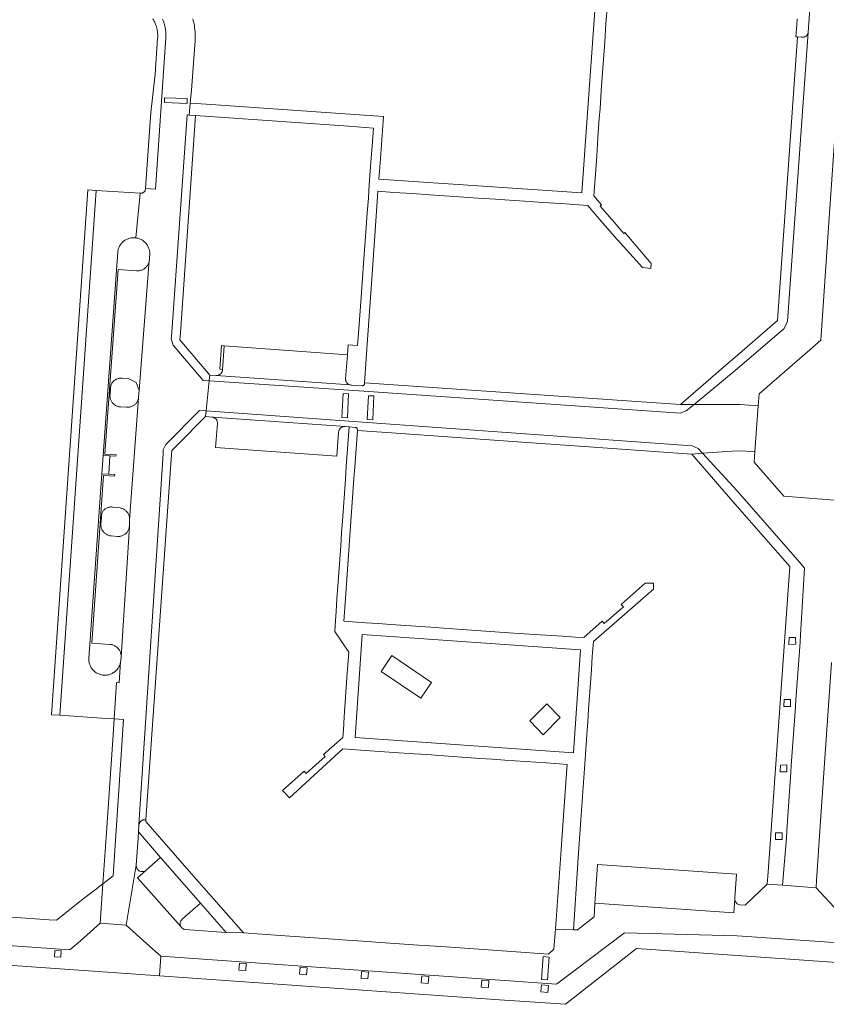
# Model space of a CAD drawing. Extents: x 146402 to 164798, y 455483 to 464134.
# Tile 379 of 575: x 157882 to 158015, y 461240 to 461402. Entities that reach past the tile are written whole.
import ezdxf

# ---------------------------------------------------------------- set-up
doc = ezdxf.new("R2010")
doc.units = 0
doc.header["$LTSCALE"] = 0.2
for name, color, linetype, lineweight in [('B-XX-VH-VERHARDING_BETONSTRAATSTEEN-GV', 252, 'CONTINUOUS', 18), ('B-XX-VH-VERHARDING_TEGEL-GV', 252, 'CONTINUOUS', 18), ('B-XX-VH-VERHARDING_TEGEL_RUBBER-GV', 252, 'CONTINUOUS', 18)]:
    doc.layers.add(name, color=color, linetype=linetype, lineweight=lineweight)

msp = doc.modelspace()

# ---------------------------------------------------------------- linework, layer by layer
at = {"layer": 'B-XX-VH-VERHARDING_BETONSTRAATSTEEN-GV'}
for points in [[(158018.351, 461414.189), (158012.72, 461414.63), (158011.68, 461399.78), (158011.679, 461399.764), (158008.296, 461352.14), (158007.714, 461350.976), (158000, 461344.28), (157992.863, 461338.418), (158000, 461338.412), (158000.448, 461338.412), (158003.439, 461338.186), (158003.59, 461340.18), (158011.93, 461347.45), (158013.74, 461349.04), (158015.05, 461367.59), (158016.41, 461387.39), (158016.93, 461394.45), (158016.931, 461394.495), (158016.94, 461394.671), (158016.958, 461394.845), (158016.959, 461394.853), (158017.871, 461407.626), (158017.876, 461407.723), (158017.89, 461407.9)], [(157909.341, 461388.894), (157905.612, 461389.008), (157905.587, 461388.192), (157909.316, 461388.079)], [(157905.587, 461388.192), (157905.612, 461389.008), (157909.341, 461388.894), (157909.316, 461388.079)], [(157901.57, 461373.255), (157894.335, 461373.732), (157888.357, 461287.179), (157895.968, 461286.681), (157897.289, 461286.594), (157897.67, 461292.58), (157898.13, 461292.54), (157898.367, 461296.024), (157898.341, 461295.881), (157898.307, 461295.74), (157898.265, 461295.601), (157898.215, 461295.464), (157898.159, 461295.331), (157898.094, 461295.201), (157898.023, 461295.074), (157897.945, 461294.951), (157897.86, 461294.834), (157897.769, 461294.72), (157897.672, 461294.612), (157897.569, 461294.51), (157897.46, 461294.413), (157897.347, 461294.323), (157897.229, 461294.239), (157897.106, 461294.161), (157896.979, 461294.091), (157896.848, 461294.027), (157896.714, 461293.971), (157896.577, 461293.922), (157896.438, 461293.881), (157896.297, 461293.848), (157896.154, 461293.822), (157896.01, 461293.805), (157895.865, 461293.795), (157895.719, 461293.793), (157895.574, 461293.8), (157895.43, 461293.814), (157895.286, 461293.836), (157895.144, 461293.866), (157895.004, 461293.904), (157894.866, 461293.95), (157894.731, 461294.003), (157894.599, 461294.063), (157894.47, 461294.131), (157894.345, 461294.205), (157894.225, 461294.286), (157894.109, 461294.374), (157893.999, 461294.468), (157893.893, 461294.568), (157893.794, 461294.674), (157893.7, 461294.785), (157893.612, 461294.901), (157893.532, 461295.022), (157893.457, 461295.146), (157893.39, 461295.275), (157893.33, 461295.407), (157893.277, 461295.543), (157893.232, 461295.681), (157893.195, 461295.821), (157893.165, 461295.964), (157893.144, 461296.107), (157893.13, 461296.252), (157893.124, 461296.397), (157893.126, 461296.542), (157895.273, 461327.016), (157895.491, 461330.016), (157897.887, 461363.593), (157897.908, 461363.735), (157897.937, 461363.877), (157897.974, 461364.018), (157898.019, 461364.157), (157898.071, 461364.293), (157898.131, 461364.426), (157898.198, 461364.555), (157898.272, 461364.681), (157898.352, 461364.802), (157898.439, 461364.919), (157898.533, 461365.031), (157898.632, 461365.137), (157898.737, 461365.238), (157898.848, 461365.333), (157898.963, 461365.422), (157899.084, 461365.504), (157899.208, 461365.58), (157899.337, 461365.648), (157899.469, 461365.71), (157899.604, 461365.764), (157899.742, 461365.81), (157899.883, 461365.849), (157900.025, 461365.881), (157900.169, 461365.904), (157900.314, 461365.919), (157900.459, 461365.927), (157900.605, 461365.926), (157900.75, 461365.918), (157900.895, 461365.901)], [(157901.435, 461340.713), (157903.089, 461362.175), (157903.071, 461362.062), (157903.043, 461361.94), (157903.008, 461361.82), (157902.965, 461361.703), (157902.915, 461361.589), (157902.858, 461361.478), (157902.793, 461361.371), (157902.722, 461361.268), (157902.644, 461361.17), (157902.561, 461361.077), (157902.471, 461360.99), (157902.377, 461360.909), (157902.277, 461360.834), (157902.172, 461360.765), (157902.064, 461360.703), (157901.951, 461360.649), (157901.836, 461360.602), (157901.717, 461360.562), (157901.597, 461360.53), (157901.474, 461360.505), (157901.35, 461360.489), (157901.226, 461360.48), (157901.101, 461360.479), (157900.976, 461360.487), (157897.979, 461360.688), (157895.785, 461330.26), (157897.611, 461330.135), (157897.584, 461329.899), (157896.585, 461329.955), (157896.399, 461326.947), (157897.397, 461326.885), (157897.366, 461326.594), (157895.568, 461326.694), (157893.632, 461299.065), (157896.599, 461298.872), (157896.71, 461298.86), (157896.835, 461298.839), (157896.959, 461298.81), (157897.08, 461298.774), (157897.199, 461298.729), (157897.315, 461298.678), (157897.428, 461298.619), (157897.536, 461298.553), (157897.64, 461298.481), (157897.74, 461298.402), (157897.834, 461298.317), (157897.923, 461298.226), (157898.006, 461298.13), (157898.082, 461298.029), (157898.152, 461297.923), (157898.216, 461297.813), (157898.272, 461297.699), (157898.321, 461297.582), (157898.362, 461297.462), (157898.396, 461297.34), (157898.422, 461297.216), (157898.44, 461297.09), (157898.451, 461296.964), (157898.454, 461296.837), (157899.802, 461318.328), (157899.796, 461318.277), (157899.777, 461318.157), (157899.751, 461318.04), (157899.717, 461317.924), (157899.676, 461317.81), (157899.627, 461317.7), (157899.571, 461317.593), (157899.507, 461317.49), (157899.438, 461317.392), (157899.361, 461317.298), (157899.279, 461317.21), (157899.191, 461317.127), (157899.098, 461317.051), (157899, 461316.98), (157898.897, 461316.917), (157898.791, 461316.86), (157898.681, 461316.81), (157898.568, 461316.768), (157898.452, 461316.733), (157898.335, 461316.706), (157898.215, 461316.687), (157898.095, 461316.676), (157897.975, 461316.673), (157897.854, 461316.678), (157896.827, 461316.764), (157896.815, 461316.765), (157896.695, 461316.778), (157896.575, 461316.8), (157896.457, 461316.829), (157896.342, 461316.866), (157896.229, 461316.91), (157896.119, 461316.962), (157896.013, 461317.021), (157895.911, 461317.086), (157895.814, 461317.159), (157895.721, 461317.237), (157895.634, 461317.322), (157895.553, 461317.412), (157895.478, 461317.507), (157895.409, 461317.607), (157895.347, 461317.711), (157895.292, 461317.819), (157895.244, 461317.931), (157895.204, 461318.045), (157895.171, 461318.162), (157895.146, 461318.28), (157895.129, 461318.401), (157895.12, 461318.522), (157895.119, 461318.643), (157895.126, 461318.764), (157895.199, 461319.757), (157895.191, 461319.848), (157895.189, 461319.961), (157895.195, 461320.073), (157895.209, 461320.185), (157895.23, 461320.296), (157895.259, 461320.405), (157895.296, 461320.512), (157895.341, 461320.616), (157895.393, 461320.716), (157895.451, 461320.813), (157895.517, 461320.905), (157895.588, 461320.992), (157895.666, 461321.074), (157895.749, 461321.15), (157895.838, 461321.22), (157895.931, 461321.284), (157896.029, 461321.341), (157896.13, 461321.391), (157896.234, 461321.433), (157896.342, 461321.468), (157896.451, 461321.496), (157896.563, 461321.516), (157896.675, 461321.527), (157896.788, 461321.531), (157896.901, 461321.527), (157897.013, 461321.514), (157897.124, 461321.494), (157898.272, 461321.382), (157898.327, 461321.371), (157898.448, 461321.342), (157898.566, 461321.305), (157898.681, 461321.26), (157898.793, 461321.208), (157898.902, 461321.149), (157899.007, 461321.083), (157899.107, 461321.01), (157899.202, 461320.931), (157899.292, 461320.846), (157899.377, 461320.755), (157899.455, 461320.659), (157899.527, 461320.558), (157899.592, 461320.453), (157899.65, 461320.344), (157899.702, 461320.231), (157899.745, 461320.116), (157899.782, 461319.997), (157899.81, 461319.877), (157899.831, 461319.755), (157899.843, 461319.631), (157899.848, 461319.508), (157899.847, 461319.417), (157901.308, 461339.511), (157901.29, 461339.408), (157901.262, 461339.292), (157901.226, 461339.177), (157901.183, 461339.065), (157901.132, 461338.957), (157901.075, 461338.851), (157901.01, 461338.75), (157900.939, 461338.654), (157900.861, 461338.562), (157900.778, 461338.476), (157900.689, 461338.395), (157900.595, 461338.321), (157900.496, 461338.253), (157900.393, 461338.192), (157900.286, 461338.137), (157900.176, 461338.091), (157900.062, 461338.051), (157899.947, 461338.019), (157899.829, 461337.995), (157899.71, 461337.979), (157899.591, 461337.97), (157899.471, 461337.97), (157899.351, 461337.978), (157898.344, 461338.028), (157898.333, 461338.029), (157898.212, 461338.041), (157898.092, 461338.062), (157897.973, 461338.09), (157897.857, 461338.126), (157897.743, 461338.17), (157897.633, 461338.221), (157897.525, 461338.279), (157897.422, 461338.344), (157897.324, 461338.416), (157897.23, 461338.494), (157897.142, 461338.578), (157897.06, 461338.667), (157896.983, 461338.762), (157896.913, 461338.861), (157896.849, 461338.965), (157896.793, 461339.073), (157896.744, 461339.185), (157896.702, 461339.299), (157896.667, 461339.416), (157896.641, 461339.535), (157896.622, 461339.655), (157896.611, 461339.777), (157896.609, 461339.898), (157896.614, 461340.02), (157896.69, 461341.101), (157896.693, 461341.163), (157896.705, 461341.28), (157896.724, 461341.396), (157896.752, 461341.51), (157896.787, 461341.622), (157896.83, 461341.731), (157896.88, 461341.838), (157896.937, 461341.94), (157897.001, 461342.039), (157897.071, 461342.133), (157897.148, 461342.222), (157897.231, 461342.305), (157897.319, 461342.383), (157897.412, 461342.455), (157897.51, 461342.52), (157897.612, 461342.578), (157897.718, 461342.629), (157897.827, 461342.673), (157897.939, 461342.709), (157898.053, 461342.738), (157898.168, 461342.758), (157898.285, 461342.771), (157898.402, 461342.776), (157898.52, 461342.773), (157898.637, 461342.762), (157899.609, 461342.688), (157900.946, 461342.077)], [(157935.75, 461346.64), (157915.44, 461348.1), (157915.18, 461344.15), (157915.179, 461344.139), (157915.163, 461344.048), (157915.139, 461343.959), (157915.108, 461343.872), (157915.07, 461343.788), (157915.024, 461343.708), (157914.972, 461343.632), (157914.913, 461343.561), (157914.848, 461343.495), (157914.778, 461343.435), (157914.703, 461343.381), (157914.623, 461343.335), (157914.54, 461343.295), (157914.454, 461343.262), (157914.365, 461343.237), (157914.274, 461343.22), (157914.182, 461343.211), (157914.09, 461343.21), (157936.206, 461341.65), (157936.121, 461341.672), (157936.039, 461341.701), (157935.959, 461341.738), (157935.884, 461341.782), (157935.813, 461341.833), (157935.746, 461341.889), (157935.685, 461341.952), (157935.63, 461342.02), (157935.582, 461342.093), (157935.54, 461342.17), (157935.506, 461342.25), (157935.479, 461342.333), (157935.46, 461342.419), (157935.449, 461342.505), (157935.445, 461342.593), (157935.45, 461342.68)], [(157915.44, 461348.1), (157914.98, 461348.15), (157914.69, 461344.23), (157915.18, 461344.15)], [(157914.09, 461343.21), (157913.04, 461343.29), (157912.944, 461342.32), (157938.463, 461340.623), (157990.563, 461337.023), (157991.578, 461337.363), (157992.863, 461338.418), (157990.66, 461338.42), (157938.56, 461342.02), (157938.568, 461341.973), (157938.57, 461341.915), (157938.565, 461341.857), (157938.551, 461341.8), (157938.53, 461341.745), (157938.502, 461341.694), (157938.467, 461341.648), (157938.426, 461341.606), (157938.38, 461341.571), (157938.329, 461341.542), (157938.275, 461341.52), (157938.218, 461341.506), (157938.16, 461341.5), (157936.39, 461341.63), (157936.379, 461341.63), (157936.292, 461341.636), (157936.206, 461341.65)], [(157938.463, 461340.623), (157912.944, 461342.32), (157912.45, 461337.358), (157937.505, 461335.556), (157992.579, 461331.636), (157993.535, 461331.161), (157994.266, 461330.375), (158000, 461330.808), (158002.87, 461330.66), (158003.439, 461338.186), (158000.448, 461338.412), (158000, 461338.412), (157992.863, 461338.418), (157991.578, 461337.363), (157990.563, 461337.023)], [(157934.827, 461336.302), (157935.029, 461340.217), (157935.94, 461340.17), (157935.738, 461336.255)], [(157935.94, 461340.17), (157935.029, 461340.217), (157934.827, 461336.302), (157935.738, 461336.255)], [(157938.999, 461335.968), (157939.201, 461339.882), (157940.111, 461339.835), (157939.91, 461335.921)], [(157940.111, 461339.835), (157939.201, 461339.882), (157938.999, 461335.968), (157939.91, 461335.921)], [(157937.505, 461335.556), (157912.45, 461337.358), (157912.36, 461336.45), (157913.434, 461336.363), (157913.499, 461336.355), (157935.4, 461334.81), (157936.055, 461334.747), (157936.992, 461334.656), (157936.997, 461334.656), (157937.056, 461334.647), (157937.114, 461334.631), (157937.169, 461334.607), (157937.22, 461334.576), (157937.266, 461334.538), (157937.307, 461334.495), (157937.342, 461334.446), (157937.37, 461334.393), (157937.391, 461334.337), (157937.404, 461334.279), (157937.409, 461334.22), (157937.406, 461334.16), (157942.994, 461333.762), (157948.38, 461333.378), (157953.767, 461332.995), (157959.153, 461332.611), (157964.54, 461332.228), (157970.026, 461331.838), (157975.512, 461331.447), (157980.899, 461331.064), (157986.286, 461330.681), (157992.48, 461330.24), (157994.266, 461330.375), (157993.535, 461331.161), (157992.579, 461331.636)], [(157935.4, 461334.81), (157913.499, 461336.355), (157913.585, 461336.338), (157913.669, 461336.313), (157913.75, 461336.28), (157913.828, 461336.241), (157913.902, 461336.194), (157913.972, 461336.14), (157914.036, 461336.081), (157914.095, 461336.016), (157914.147, 461335.946), (157914.193, 461335.871), (157914.232, 461335.792), (157914.264, 461335.711), (157914.288, 461335.626), (157914.304, 461335.54), (157914.312, 461335.453), (157914.313, 461335.365), (157914.305, 461335.278), (157914.01, 461331.31), (157933.99, 461329.9), (157934.277, 461333.853), (157934.289, 461333.944), (157934.308, 461334.033), (157934.336, 461334.121), (157934.371, 461334.205), (157934.413, 461334.287), (157934.462, 461334.364), (157934.518, 461334.437), (157934.58, 461334.505), (157934.647, 461334.567), (157934.72, 461334.622), (157934.797, 461334.672), (157934.878, 461334.714), (157934.963, 461334.749), (157935.05, 461334.777), (157935.14, 461334.797), (157935.231, 461334.809), (157935.322, 461334.813)], [(157896.585, 461329.955), (157895.491, 461330.016), (157895.273, 461327.016), (157896.399, 461326.947)], [(157898.864, 461286.491), (157897.289, 461286.594), (157897.07, 461283.15), (157895.97, 461267.1), (157895.44, 461259.4), (157897.13, 461260.692)], [(157911.53, 461256.19), (157904.95, 461263.74), (157902.624, 461261.696), (157902.584, 461261.658), (157902.515, 461261.602), (157902.441, 461261.552), (157901.161, 461260.41), (157908.298, 461252.337), (157908.257, 461252.413), (157908.223, 461252.494), (157908.196, 461252.577), (157908.191, 461252.596), (157908.174, 461252.682), (157908.165, 461252.769), (157908.163, 461252.856), (157908.17, 461252.943), (157908.185, 461253.029), (157908.207, 461253.113), (157908.238, 461253.195), (157908.275, 461253.274), (157908.319, 461253.349), (157908.371, 461253.42), (157908.428, 461253.486), (157908.492, 461253.546), (157908.56, 461253.6)], [(157999.85, 461260.97), (157976.94, 461262.57), (157976.629, 461257.677), (157976.536, 461256.215), (157999.426, 461254.605), (157999.568, 461256.817), (157999.58, 461257.1)], [(157887.463, 461247.383), (157887.542, 461248.417), (157888.576, 461248.338), (157888.497, 461247.304)], [(157919.08, 461246.24), (157919.01, 461245.1), (157917.87, 461245.17), (157917.94, 461246.31)], [(157967.739, 461243.64), (157968.01, 461247.395), (157968.995, 461247.324), (157968.725, 461243.569)], [(157968.995, 461247.324), (157968.01, 461247.395), (157967.739, 461243.64), (157968.725, 461243.569)], [(157929.09, 461245.55), (157929.01, 461244.4), (157927.86, 461244.48), (157927.94, 461245.63)], [(157939.2, 461244.85), (157939.11, 461243.72), (157937.98, 461243.81), (157938.07, 461244.94)], [(157949.14, 461244.14), (157949.06, 461242.99), (157947.91, 461243.07), (157947.99, 461244.22)], [(157959.04, 461243.45), (157958.97, 461242.29), (157957.81, 461242.36), (157957.88, 461243.52)], [(157967.62, 461241.61), (157967.74, 461242.74), (157968.87, 461242.62), (157968.75, 461241.49)]]:
    msp.add_lwpolyline(points, close=True, dxfattribs=at)
for points in [[(157905.288, 461401.953), (157905.336, 461401.837), (157905.381, 461401.719), (157905.424, 461401.601), (157905.466, 461401.483), (157905.505, 461401.363), (157905.542, 461401.243), (157905.577, 461401.122), (157905.61, 461401.001), (157905.64, 461400.879), (157905.669, 461400.756), (157905.695, 461400.633), (157905.719, 461400.51), (157905.741, 461400.386), (157905.761, 461400.262), (157905.779, 461400.137), (157905.794, 461400.013), (157905.808, 461399.888), (157905.819, 461399.762), (157905.828, 461399.637), (157905.834, 461399.512), (157905.839, 461399.386), (157905.841, 461399.26), (157905.841, 461399.134), (157905.839, 461399.009), (157905.834, 461398.883), (157904.086, 461373.916), (157902.49, 461374.028), (157902.487, 461373.999), (157902.475, 461373.918), (157902.454, 461373.839), (157902.426, 461373.762), (157902.39, 461373.688), (157902.348, 461373.618), (157902.298, 461373.553), (157902.243, 461373.492), (157902.182, 461373.438), (157902.116, 461373.389), (157902.045, 461373.348), (157901.971, 461373.313), (157901.894, 461373.286), (157901.815, 461373.266), (157901.734, 461373.255), (157901.652, 461373.251), (157901.57, 461373.255), (157900.895, 461365.901), (157901.037, 461365.877), (157901.179, 461365.845), (157901.319, 461365.805), (157901.457, 461365.757), (157901.592, 461365.702), (157901.723, 461365.64), (157901.851, 461365.57), (157901.975, 461365.494), (157902.095, 461365.411), (157902.21, 461365.321), (157902.32, 461365.225), (157902.424, 461365.124), (157902.523, 461365.017), (157902.615, 461364.904), (157902.701, 461364.787), (157902.781, 461364.665), (157902.854, 461364.539), (157902.92, 461364.409), (157902.979, 461364.275), (157903.03, 461364.139), (157903.074, 461364), (157903.11, 461363.859), (157903.138, 461363.716), (157903.158, 461363.572), (157903.17, 461363.427), (157903.175, 461363.281), (157903.171, 461363.135), (157903.16, 461362.99), (157903.14, 461362.846), (157903.105, 461362.372), (157903.102, 461362.31), (157903.091, 461362.185), (157903.089, 461362.175), (157901.435, 461340.713), (157901.325, 461339.703), (157901.322, 461339.646), (157901.31, 461339.527), (157901.308, 461339.511), (157899.847, 461319.417), (157899.845, 461319.384), (157899.804, 461318.36), (157899.802, 461318.328), (157898.454, 461296.837), (157898.453, 461296.815), (157898.447, 461296.71), (157898.397, 461296.335), (157898.396, 461296.313), (157898.386, 461296.168), (157898.367, 461296.024), (157898.13, 461292.54), (157897.67, 461292.58), (157897.289, 461286.594), (157898.864, 461286.491), (157897.13, 461260.692), (157895.44, 461259.4), (157894.993, 461252.903), (157899.278, 461252.59), (157900.924, 461262.483), (157900.92, 461262.49), (157901.26, 461266.92), (157901.3, 461267.97), (157901.376, 461269.024), (157901.38, 461269.081), (157901.386, 461269.169), (157905.349, 461330.308), (157905.393, 461330.938), (157905.797, 461331.826), (157911.367, 461337.436), (157912.45, 461337.358), (157912.944, 461342.32), (157911.972, 461342.385), (157907.042, 461348.205), (157906.717, 461349.248), (157906.827, 461350.358), (157909.333, 461386.158), (157909.669, 461386.134), (157909.837, 461388.127), (157910.019, 461390.279), (157910.456, 461395.454), (157910.649, 461398.411), (157910.661, 461398.712), (157910.665, 461399.014), (157910.661, 461399.315), (157910.648, 461399.616), (157910.628, 461399.917), (157910.6, 461400.217), (157910.564, 461400.516), (157910.52, 461400.815), (157910.468, 461401.112), (157910.408, 461401.407), (157910.341, 461401.701), (157910.265, 461401.993)], [(157903.681, 461402.016), (157903.786, 461401.835), (157903.884, 461401.651), (157903.975, 461401.462), (157904.059, 461401.27), (157904.136, 461401.076), (157904.205, 461400.878), (157904.266, 461400.678), (157904.319, 461400.476), (157904.365, 461400.271), (157904.403, 461400.066), (157904.433, 461399.859), (157904.456, 461399.65), (157904.47, 461399.442), (157904.476, 461399.232), (157904.474, 461399.023), (157904.466, 461398.837), (157904.056, 461392.893), (157903.368, 461386.573), (157902.49, 461374.028), (157904.086, 461373.916), (157905.834, 461398.883), (157905.839, 461399.009), (157905.841, 461399.134), (157905.841, 461399.26), (157905.839, 461399.386), (157905.834, 461399.512), (157905.828, 461399.637), (157905.819, 461399.762), (157905.808, 461399.888), (157905.794, 461400.013), (157905.779, 461400.137), (157905.761, 461400.262), (157905.741, 461400.386), (157905.719, 461400.51), (157905.695, 461400.633), (157905.669, 461400.756), (157905.64, 461400.879), (157905.61, 461401.001), (157905.577, 461401.122), (157905.542, 461401.243), (157905.505, 461401.363), (157905.466, 461401.483), (157905.424, 461401.601), (157905.381, 461401.719), (157905.336, 461401.837), (157905.288, 461401.953)], [(158017.417, 461322.524), (158007.69, 461323.31), (158002.78, 461328.91), (158002.87, 461330.66), (158000, 461330.808), (157994.266, 461330.375), (158000, 461324.212), (158009.931, 461312.838), (158011.086, 461311.437), (158010.4, 461300.45), (158010.34, 461299.26), (158009.67, 461289.73), (158009.57, 461288.57), (158008.9, 461278.9), (158008.82, 461277.78), (158008.17, 461268.12), (158008.08, 461266.98), (158007.463, 461259.169), (158012.98, 461258.75), (158013.066, 461260.077), (158013.16, 461261.54), (158013.75, 461270.54), (158015.54, 461295.89)], [(158016.67, 461254.79), (158012.98, 461258.75), (158007.463, 461259.169), (158004.94, 461259.36), (158001.28, 461255.9), (158000.4, 461255.95), (158000.189, 461255.999), (158000, 461256.103), (157999.786, 461256.295), (157999.637, 461256.542), (157999.568, 461256.817), (157999.426, 461254.605), (157976.536, 461256.215), (157976.39, 461253.93), (157973.67, 461251.79), (157973.02, 461251.83), (157970.016, 461251.944), (157969.878, 461250), (157969.78, 461248.63), (157968.86, 461247.82), (157962.809, 461248.24), (157957.416, 461248.615), (157952.033, 461248.989), (157946.652, 461249.362), (157941.183, 461249.742), (157937.47, 461250), (157935.717, 461250.121), (157930.328, 461250.495), (157924.684, 461250.887), (157918.59, 461251.31), (157915.77, 461251.37), (157913.44, 461251.53), (157909.025, 461251.876), (157909.006, 461251.878), (157908.92, 461251.892), (157908.835, 461251.914), (157908.753, 461251.944), (157908.674, 461251.981), (157908.598, 461252.025), (157908.527, 461252.076), (157908.461, 461252.133), (157908.401, 461252.196), (157908.346, 461252.264), (157908.298, 461252.337), (157901.161, 461260.41), (157902.441, 461261.552), (157902.363, 461261.508), (157902.282, 461261.473), (157902.197, 461261.444), (157902.111, 461261.423), (157902.022, 461261.41), (157901.933, 461261.405), (157901.844, 461261.408), (157901.756, 461261.419), (157901.668, 461261.438), (157901.583, 461261.464), (157901.501, 461261.498), (157901.457, 461261.52), (157901.38, 461261.565), (157901.307, 461261.617), (157901.239, 461261.674), (157901.177, 461261.738), (157901.12, 461261.808), (157901.071, 461261.881), (157901.027, 461261.959), (157900.991, 461262.041), (157900.963, 461262.126), (157900.942, 461262.212), (157900.929, 461262.301), (157900.924, 461262.39), (157900.927, 461262.479), (157900.924, 461262.483), (157899.278, 461252.59), (157902.149, 461250), (157904.977, 461247.449), (157970.174, 461242.856), (157981.387, 461251.296), (158000, 461250.819), (158034.328, 461248.435)], [(157868.779, 461250), (157890.014, 461248.504), (157891.774, 461250), (157894.993, 461252.903), (157895.44, 461259.4), (157894.147, 461258.412), (157892.433, 461257.063), (157887.806, 461253.419), (157886.612, 461253.469), (157863.302, 461255.093)], [(157838.362, 461248.873), (157904.75, 461244.222), (157904.977, 461247.449), (157902.149, 461250), (157899.278, 461252.59), (157894.993, 461252.903), (157891.774, 461250), (157890.014, 461248.504), (157868.779, 461250)], [(158034.328, 461248.435), (158000, 461250.819), (157981.387, 461251.296), (157970.174, 461242.856), (157904.977, 461247.449), (157904.75, 461244.222), (157960.816, 461240.294), (157971.678, 461239.533), (157983.395, 461248.741), (158000, 461247.571), (158014.119, 461246.577), (158032.025, 461245.315)]]:
    msp.add_lwpolyline(points, dxfattribs=at)
at = {"layer": 'B-XX-VH-VERHARDING_TEGEL-GV'}
for points in [[(158009.855, 461402.031), (158009.788, 461401.033), (158009.655, 461399.037), (158009.91, 461399.02), (158010.6, 461398.98), (158010.686, 461398.97), (158010.772, 461398.968), (158010.859, 461398.973), (158010.944, 461398.987), (158011.028, 461399.009), (158011.109, 461399.038), (158011.188, 461399.075), (158011.262, 461399.119), (158011.332, 461399.169), (158011.398, 461399.226), (158011.458, 461399.288), (158011.511, 461399.356), (158011.559, 461399.428), (158011.599, 461399.505), (158011.632, 461399.585), (158011.658, 461399.667), (158011.676, 461399.752), (158011.679, 461399.764), (158011.68, 461399.78), (158012.72, 461414.63)], [(157976.491, 461403.312), (157975.263, 461385.735), (157974.394, 461373.3), (157940.932, 461375.574), (157941.132, 461378.195), (157941.695, 461385.896), (157940.118, 461386.006), (157910.869, 461388.055), (157909.837, 461388.127), (157909.669, 461386.134), (157910.73, 461386.06), (157928.86, 461384.79), (157935.94, 461384.3), (157940.03, 461384.01), (157939.811, 461381.012), (157939.62, 461378.4), (157939.404, 461375.398), (157939.281, 461373.691), (157939.19, 461372.43), (157939.009, 461370.009), (157938.84, 461367.61), (157938.625, 461364.626), (157938.41, 461361.65), (157938.06, 461356.83), (157937.841, 461353.854), (157937.62, 461350.86), (157937.422, 461348.176), (157935.875, 461348.285), (157935.75, 461346.64), (157935.45, 461342.68), (157935.445, 461342.593), (157935.449, 461342.505), (157935.46, 461342.419), (157935.479, 461342.333), (157935.506, 461342.25), (157935.54, 461342.17), (157935.582, 461342.093), (157935.63, 461342.02), (157935.685, 461341.952), (157935.746, 461341.889), (157935.813, 461341.833), (157935.884, 461341.782), (157935.959, 461341.738), (157936.039, 461341.701), (157936.121, 461341.672), (157936.206, 461341.65), (157936.292, 461341.636), (157936.379, 461341.63), (157936.39, 461341.63), (157938.16, 461341.5), (157938.218, 461341.506), (157938.275, 461341.52), (157938.329, 461341.542), (157938.38, 461341.571), (157938.426, 461341.606), (157938.467, 461341.648), (157938.502, 461341.694), (157938.53, 461341.745), (157938.551, 461341.8), (157938.565, 461341.857), (157938.57, 461341.915), (157938.568, 461341.973), (157938.56, 461342.02), (157939.13, 461349.92), (157939.71, 461358.3), (157940.605, 461371.077), (157940.772, 461373.575), (157943.38, 461373.4), (157946.415, 461373.197), (157949.35, 461373), (157951.752, 461372.835), (157951.756, 461372.835), (157954.15, 461372.67), (157957.211, 461372.465), (157960.13, 461372.27), (157962.481, 461372.104), (157964.94, 461371.94), (157967.976, 461371.737), (157970.91, 461371.54), (157975.351, 461371.232), (157976.27, 461370.17), (157978.232, 461367.903), (157980.19, 461365.64), (157984.351, 461360.997), (157985.742, 461360.837), (157985.78, 461361.655), (157981.481, 461366.759), (157981.32, 461366.62), (157979.364, 461368.88), (157977.4, 461371.15), (157977.622, 461371.341), (157976.364, 461372.834), (157976.61, 461376.42), (157976.82, 461379.412), (157977.03, 461382.39), (157977.258, 461385.615), (157977.37, 461387.2), (157977.58, 461390.182), (157977.79, 461393.16), (157978.14, 461398.17), (157978.35, 461401.22), (157978.582, 461404.211)]]:
    msp.add_lwpolyline(points, dxfattribs=at)
for points in [[(158008.296, 461352.14), (158011.679, 461399.764), (158011.676, 461399.752), (158011.658, 461399.667), (158011.632, 461399.585), (158011.599, 461399.505), (158011.559, 461399.428), (158011.511, 461399.356), (158011.458, 461399.288), (158011.398, 461399.226), (158011.332, 461399.169), (158011.262, 461399.119), (158011.188, 461399.075), (158011.109, 461399.038), (158011.028, 461399.009), (158010.944, 461398.987), (158010.859, 461398.973), (158010.772, 461398.968), (158010.686, 461398.97), (158010.6, 461398.98), (158009.91, 461399.02), (158006.6, 461352.26), (158000, 461346.531), (157997.73, 461344.56), (157990.66, 461338.42), (157992.863, 461338.418), (158000, 461344.28), (158007.714, 461350.976)], [(157909.669, 461386.134), (157909.333, 461386.158), (157906.827, 461350.358), (157906.717, 461349.248), (157907.042, 461348.205), (157911.972, 461342.385), (157912.944, 461342.32), (157913.04, 461343.29), (157908.11, 461349.11), (157908.22, 461350.22), (157910.73, 461386.06)], [(157894.335, 461373.732), (157892.938, 461373.824), (157886.96, 461287.271), (157888.357, 461287.179)], [(157912.45, 461337.358), (157911.367, 461337.436), (157905.797, 461331.826), (157905.393, 461330.938), (157905.349, 461330.308), (157901.386, 461269.169), (157901.422, 461269.279), (157901.452, 461269.363), (157901.49, 461269.443), (157901.536, 461269.52), (157901.588, 461269.592), (157901.646, 461269.66), (157901.71, 461269.722), (157901.779, 461269.778), (157901.853, 461269.827), (157901.931, 461269.87), (157902.013, 461269.905), (157902.098, 461269.933), (157902.184, 461269.954), (157902.273, 461269.966), (157902.362, 461269.971), (157902.451, 461269.967), (157902.539, 461269.956), (157906.746, 461330.21), (157906.79, 461330.84), (157907.719, 461331.776), (157912.36, 461336.45)], [(157980.867, 461305.472), (157981.22, 461305.07), (157979.641, 461303.686), (157978.06, 461302.3), (157977.726, 461302.681), (157974.692, 461299.985), (157973.317, 461300.074), (157971.181, 461300.213), (157966.555, 461300.502), (157962.355, 461300.795), (157956.953, 461301.171), (157951.575, 461301.55), (157949.48, 461301.7), (157946.18, 461301.93), (157942.89, 461302.16), (157940.806, 461302.305), (157938.71, 461302.45), (157935.16, 461302.7), (157935.368, 461305.686), (157936.14, 461316.75), (157936.81, 461326.24), (157936.939, 461328.083), (157937.406, 461334.16), (157937.409, 461334.22), (157937.404, 461334.279), (157937.391, 461334.337), (157937.37, 461334.393), (157937.342, 461334.446), (157937.307, 461334.495), (157937.266, 461334.538), (157937.22, 461334.576), (157937.169, 461334.607), (157937.114, 461334.631), (157937.056, 461334.647), (157936.997, 461334.656), (157936.992, 461334.656), (157936.055, 461334.747), (157935.668, 461329.712), (157935.55, 461328.18), (157935.4, 461326.04), (157934.93, 461319.27), (157934.784, 461317.185), (157934.64, 461315.1), (157934.17, 461308.49), (157934.023, 461306.396), (157933.88, 461304.3), (157933.775, 461302.79), (157933.65, 461301), (157935.97, 461297.6), (157935.82, 461295.515), (157935.67, 461293.42), (157935.22, 461286.91), (157935.07, 461284.76), (157934.984, 461283.546), (157931.778, 461280.728), (157932.08, 461280.39), (157930.518, 461278.995), (157930.516, 461278.993), (157928.95, 461277.6), (157928.629, 461277.959), (157925.041, 461274.804), (157926.169, 461273.56), (157934.964, 461281.662), (157937.93, 461281.46), (157943.402, 461281.077), (157946.73, 461280.84), (157948.824, 461280.695), (157950.92, 461280.55), (157957.54, 461280.08), (157959.63, 461279.935), (157961.71, 461279.79), (157968.48, 461279.32), (157970.62, 461279.16), (157971.95, 461279.067), (157971.74, 461276.077), (157971.737, 461276.077), (157971.177, 461268.231), (157970.949, 461265.028), (157970.016, 461251.944), (157973.02, 461251.83), (157973.713, 461262.783), (157973.721, 461262.909), (157974.206, 461269.95), (157974.585, 461275.35), (157974.96, 461280.724), (157974.962, 461280.76), (157975.19, 461284.02), (157975.34, 461286.11), (157975.49, 461288.2), (157975.95, 461294.76), (157976.1, 461296.9), (157976.273, 461299.349), (157986.201, 461307.956), (157986.198, 461308.978), (157984.808, 461308.974)], [(158000, 461324.212), (157994.266, 461330.375), (157992.48, 461330.24), (158000, 461321.627), (158008.65, 461311.72), (158005.135, 461262.113), (158005.033, 461260.673), (158004.94, 461259.36), (158007.463, 461259.169), (158008.08, 461266.98), (158008.17, 461268.12), (158008.82, 461277.78), (158008.9, 461278.9), (158009.57, 461288.57), (158009.67, 461289.73), (158010.34, 461299.26), (158010.4, 461300.45), (158011.086, 461311.437), (158009.931, 461312.838)], [(157974.165, 461297.965), (157972.974, 461280.989), (157936.993, 461283.544), (157938.163, 461300.478)], [(158008.549, 461300.021), (158009.615, 461300.025), (158009.62, 461298.904), (158008.517, 461298.881)], [(158007.71, 461289.778), (158008.776, 461289.783), (158008.781, 461288.661), (158007.678, 461288.638)], [(158007.094, 461278.985), (158008.16, 461278.99), (158008.165, 461277.869), (158007.062, 461277.846)], [(157902.451, 461269.967), (157902.362, 461269.971), (157902.273, 461269.966), (157902.184, 461269.954), (157902.098, 461269.933), (157902.013, 461269.905), (157901.931, 461269.87), (157901.853, 461269.827), (157901.779, 461269.778), (157901.71, 461269.722), (157901.646, 461269.66), (157901.588, 461269.592), (157901.536, 461269.52), (157901.49, 461269.443), (157901.452, 461269.363), (157901.422, 461269.279), (157901.386, 461269.169), (157901.38, 461269.081), (157901.376, 461269.024), (157901.3, 461267.97), (157904.95, 461263.74), (157911.53, 461256.19), (157915.77, 461251.37), (157918.59, 461251.31), (157910.06, 461261.06), (157902.52, 461269.68), (157902.539, 461269.956)], [(158006.314, 461267.824), (158007.38, 461267.829), (158007.385, 461266.708), (158006.282, 461266.685)]]:
    msp.add_lwpolyline(points, close=True, dxfattribs=at)
at = {"layer": 'B-XX-VH-VERHARDING_TEGEL_RUBBER-GV'}
for points in [[(157949.606, 461292.595), (157943.073, 461297.029), (157941.301, 461294.418), (157947.834, 461289.984)], [(157970.815, 461286.829), (157968.617, 461289.084), (157965.783, 461286.286), (157968.013, 461283.983)]]:
    msp.add_lwpolyline(points, close=True, dxfattribs=at)

doc.saveas('drawing.dxf')
